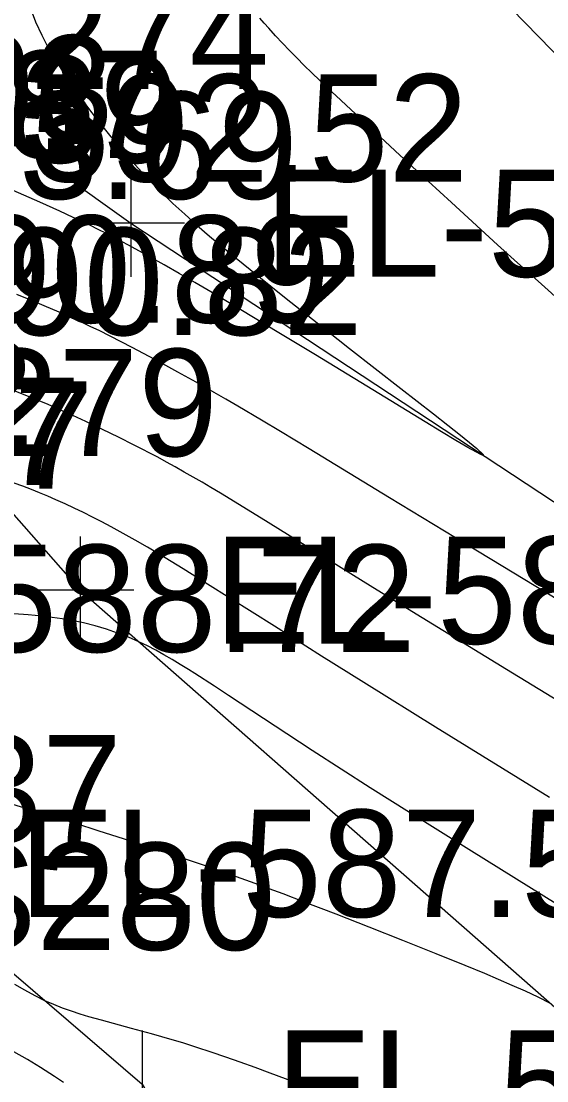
# Model space of a CAD drawing. Extents: x 1729869 to 1735532, y 648588 to 653771.
# Drawn here: x 1730458.33 to 1730477.95, y 652612.99 to 652652.51 of the extents above; entities that cross this region are included whole.
import ezdxf

# ---------------------------------------------------------------- set-up
doc = ezdxf.new("R2010")
doc.units = 0
for name, color, linetype in [('SURVEY - CONTOURS - Index with Text', 7, 'Continuous'), ('SURVEY - CONTOURS - Intermediate with optional Text', 7, 'Continuous'), ('SURVEY - DTM - Breaklines', 7, 'Continuous'), ('SURVEY - DTM - Breaklines - Points - Elevations', 7, 'Continuous'), ('SURVEY - DTM - Breaklines - Points - Locators', 7, 'Continuous'), ('SURVEY - DTM - Breaklines - Points - Numbers', 7, 'Continuous'), ('SURVEY - ROADSIDE BARRIERS - Points - Elevations', 7, 'Continuous'), ('SURVEY - TRANSPORTATION - Features - Points - Elevations', 7, 'Continuous'), ('SURVEY - UTILITIES - Cable (Underground) - Points - Elevations', 7, 'Continuous')]:
    doc.layers.add(name, color=color, linetype=linetype)

msp = doc.modelspace()

# ---------------------------------------------------------------- linework, layer by layer
at = {"layer": 'SURVEY - CONTOURS - Index with Text'}
msp.add_lwpolyline([(1730478.051, 652623.555), (1730473.798, 652626.182), (1730471.123, 652627.843), (1730469.542, 652628.83), (1730467.779, 652629.94), (1730465.287, 652631.513), (1730464.379, 652632.079), (1730463.929, 652632.356), (1730463.484, 652632.626), (1730463.046, 652632.887), (1730462.588, 652633.153), (1730462.138, 652633.408), (1730461.693, 652633.651), (1730461.344, 652633.836), (1730460.997, 652634.013), (1730460.652, 652634.185), (1730460.308, 652634.351), (1730459.966, 652634.51), (1730459.626, 652634.664), (1730459.322, 652634.797), (1730459.018, 652634.925), (1730458.711, 652635.048), (1730458.391, 652635.17), (1730458.064, 652635.285)], dxfattribs=at)
at = {"layer": 'SURVEY - CONTOURS - Intermediate with optional Text'}
for points in [[(1730478.642, 652650.908), (1730475.624, 652654.02)], [(1730458.663, 652653.021), (1730458.867, 652652.494), (1730459.1, 652651.988), (1730459.355, 652651.501), (1730459.63, 652651.028), (1730459.947, 652650.525), (1730460.279, 652650.034), (1730460.621, 652649.556), (1730460.971, 652649.091), (1730461.326, 652648.641), (1730461.681, 652648.205), (1730461.938, 652647.898), (1730462.194, 652647.597), (1730462.452, 652647.303), (1730462.712, 652647.015), (1730462.975, 652646.731), (1730463.243, 652646.452), (1730463.488, 652646.204), (1730463.738, 652645.958), (1730463.996, 652645.713), (1730464.433, 652645.311), (1730464.889, 652644.907), (1730465.363, 652644.501), (1730465.852, 652644.09), (1730466.356, 652643.676), (1730467.133, 652643.046), (1730468.224, 652642.174), (1730469.381, 652641.257), (1730470.586, 652640.31), (1730472.505, 652638.812), (1730473.715, 652637.868), (1730474.254, 652637.445), (1730474.726, 652637.07), (1730475.193, 652636.69), (1730475.337, 652636.569), (1730475.426, 652636.492), (1730475.495, 652636.428), (1730475.543, 652636.379), (1730475.57, 652636.345), (1730475.573, 652636.328), (1730475.551, 652636.327), (1730475.505, 652636.343), (1730475.437, 652636.375), (1730475.347, 652636.421), (1730475.108, 652636.553), (1730474.998, 652636.616), (1730474.554, 652636.875), (1730474.018, 652637.196), (1730473.409, 652637.565), (1730471.227, 652638.899), (1730469.318, 652640.064), (1730467.949, 652640.894), (1730466.53, 652641.748), (1730465.409, 652642.415), (1730464.812, 652642.766), (1730464.232, 652643.103), (1730463.67, 652643.425), (1730463.128, 652643.73), (1730462.476, 652644.088), (1730461.961, 652644.36), (1730461.516, 652644.589), (1730461.201, 652644.746), (1730460.889, 652644.899), (1730460.577, 652645.049), (1730460.265, 652645.196), (1730459.769, 652645.426), (1730459.022, 652645.764), (1730457.837, 652646.291)], [(1730479.772, 652640.881), (1730477.75, 652642.698), (1730476.729, 652643.615), (1730476.111, 652644.176), (1730474.392, 652645.752), (1730473.078, 652646.948), (1730472.46, 652647.517), (1730470.082, 652649.726), (1730469.775, 652650.014), (1730469.472, 652650.302), (1730469.173, 652650.59), (1730468.891, 652650.867), (1730468.615, 652651.144), (1730468.344, 652651.421), (1730468.079, 652651.698), (1730467.821, 652651.974), (1730467.57, 652652.249), (1730467.4, 652652.44), (1730467.233, 652652.631)], [(1730478.837, 652630.637), (1730474.543, 652633.236), (1730472.076, 652634.736), (1730469.073, 652636.564), (1730468.006, 652637.209), (1730467.298, 652637.633), (1730466.411, 652638.156), (1730465.968, 652638.414), (1730465.527, 652638.668), (1730464.861, 652639.046), (1730464.182, 652639.424), (1730463.73, 652639.672), (1730463.313, 652639.898), (1730462.895, 652640.122), (1730462.477, 652640.342), (1730462.061, 652640.558), (1730461.647, 652640.768), (1730461.236, 652640.97), (1730460.934, 652641.115), (1730460.635, 652641.256), (1730460.336, 652641.392), (1730460.039, 652641.526), (1730459.742, 652641.657), (1730459.192, 652641.893), (1730458.684, 652642.106), (1730458.169, 652642.316)], [(1730481.516, 652625.234), (1730476.446, 652628.328), (1730473.296, 652630.258), (1730471.45, 652631.394), (1730467.55, 652633.812), (1730466.476, 652634.474), (1730465.766, 652634.904), (1730465.413, 652635.115), (1730465.079, 652635.312), (1730464.746, 652635.507), (1730464.414, 652635.697), (1730464.083, 652635.884), (1730463.753, 652636.066), (1730463.424, 652636.245), (1730463.134, 652636.4), (1730462.843, 652636.551), (1730462.551, 652636.701), (1730461.965, 652636.995), (1730461.364, 652637.288), (1730461.055, 652637.436), (1730460.743, 652637.582), (1730460.425, 652637.729), (1730460.102, 652637.875), (1730459.774, 652638.02), (1730459.333, 652638.209), (1730458.881, 652638.398), (1730458.418, 652638.586), (1730457.945, 652638.774)], [(1730479.417, 652618.886), (1730475.131, 652621.551), (1730472.817, 652622.997), (1730471.352, 652623.92), (1730470.274, 652624.607), (1730469.196, 652625.302), (1730468.239, 652625.927), (1730466.066, 652627.362), (1730465.546, 652627.703), (1730464.806, 652628.181), (1730464.574, 652628.328), (1730464.265, 652628.521), (1730463.96, 652628.706), (1730463.656, 652628.882), (1730463.35, 652629.05), (1730463.042, 652629.21), (1730462.727, 652629.36), (1730462.332, 652629.531), (1730461.927, 652629.688), (1730461.511, 652629.829), (1730461.086, 652629.955), (1730460.654, 652630.065), (1730460.215, 652630.158), (1730460.035, 652630.192), (1730459.854, 652630.222), (1730459.672, 652630.25), (1730459.489, 652630.275), (1730459.304, 652630.299), (1730459.118, 652630.319), (1730458.595, 652630.367), (1730458.06, 652630.402)], [(1730478.082, 652615.874), (1730477.627, 652616.1), (1730477.151, 652616.324), (1730476.657, 652616.546), (1730476.15, 652616.766), (1730475.632, 652616.985), (1730474.895, 652617.288), (1730473.819, 652617.723), (1730472.575, 652618.22), (1730471.323, 652618.715), (1730470.091, 652619.196), (1730468.867, 652619.666), (1730468.103, 652619.955), (1730467.581, 652620.15), (1730467.061, 652620.343), (1730466.541, 652620.533), (1730466.023, 652620.72), (1730465.507, 652620.902), (1730465.097, 652621.043), (1730464.28, 652621.319), (1730463.463, 652621.589), (1730462.154, 652622.014), (1730461.246, 652622.304), (1730460.329, 652622.591), (1730459.293, 652622.908), (1730457.738, 652623.378)], [(1730468.772, 652612.838), (1730468.198, 652613.056), (1730467.627, 652613.27), (1730467.063, 652613.477), (1730466.509, 652613.677), (1730465.969, 652613.867), (1730465.418, 652614.055), (1730464.882, 652614.231), (1730464.36, 652614.396), (1730463.965, 652614.515), (1730463.576, 652614.629), (1730463.192, 652614.737), (1730462.441, 652614.943), (1730461.328, 652615.242), (1730460.856, 652615.376), (1730460.531, 652615.475), (1730460.205, 652615.581), (1730459.877, 652615.699), (1730459.548, 652615.829), (1730459.218, 652615.975), (1730458.846, 652616.159), (1730458.471, 652616.363), (1730458.093, 652616.584)], [(1730459.913, 652612.928), (1730459.575, 652613.15), (1730459.23, 652613.368), (1730459.055, 652613.476), (1730458.56, 652613.775), (1730458.053, 652614.071)]]:
    msp.add_lwpolyline(points, dxfattribs=at)
at = {"layer": 'SURVEY - DTM - Breaklines'}
for points in [[(1730441.393, 652642.803), (1730443.373, 652630.982), (1730453.252, 652621.097), (1730462.84, 652612.866), (1730470.362, 652599.998), (1730480.732, 652594.755), (1730532.127, 652571.293), (1730546.64, 652560.001), (1730566.441, 652548.905), (1730603.456, 652529.492), (1730615.327, 652524.96), (1730625.391, 652526.978), (1730642.944, 652518.809), (1730669.4, 652502.967), (1730704.75, 652484.698), (1730707.44, 652490.134), (1730690.003, 652527.227), (1730647.835, 652566.827), (1730612.187, 652598.727), (1730586.615, 652631.581), (1730568.094, 652657.759), (1730545.903, 652690.538), (1730525.357, 652726.957), (1730505.615, 652783.359)], [(1730477.257, 652760.707), (1730463.172, 652721.081), (1730453.104, 652687.987), (1730444.301, 652657.931), (1730462.428, 652644.981), (1730498.011, 652621.557), (1730528.157, 652597.558), (1730544.609, 652587.069)], [(1730445.332, 652648.533), (1730460.531, 652631.289), (1730488.171, 652607.013), (1730536.882, 652577.726)]]:
    msp.add_lwpolyline(points, dxfattribs=at)
at = {"layer": 'SURVEY - DTM - Breaklines - Points - Locators'}
for p, q in [((1730462.428, 652646.981), (1730462.428, 652642.981)), ((1730464.428, 652644.981), (1730460.428, 652644.981)), ((1730460.531, 652633.289), (1730460.531, 652629.289)), ((1730462.531, 652631.289), (1730458.531, 652631.289)), ((1730462.84, 652614.866), (1730462.84, 652610.866))]:
    msp.add_line(p, q, dxfattribs=at)

# ---------------------------------------------------------------- texts
at = {"layer": 'SURVEY - DTM - Breaklines - Points - Elevations'}
for s, p in [('EL-593.39', (1730439.552, 652647.234)), ('EL-592.52', (1730450.332, 652646.533)), ('EL-593.22', (1730467.428, 652642.981)), ('EL-590.82', (1730446.393, 652640.803)), ('EL-592.67', (1730436.343, 652635.08)), ('EL-589.14', (1730465.531, 652629.289)), ('EL-588.72', (1730448.373, 652628.982)), ('EL-587.53', (1730458.252, 652619.097)), ('EL-586.68', (1730467.84, 652610.866))]:
    msp.add_text(s, height=4, dxfattribs=at).set_placement(p)
at = {"layer": 'SURVEY - DTM - Breaklines - Points - Numbers'}
for s, p in [('S274', (1730455.092, 652649.981)), ('S279', (1730453.179, 652636.289)), ('S280', (1730455.331, 652617.866))]:
    msp.add_text(s, height=4, dxfattribs=at).set_placement(p)
at = {"layer": 'SURVEY - ROADSIDE BARRIERS - Points - Elevations'}
for s, p in [('EL-593.69', (1730443.97, 652645.884)), ('EL-592.37', (1730437.401, 652621.881))]:
    msp.add_text(s, height=4, dxfattribs=at).set_placement(p)
at = {"layer": 'SURVEY - TRANSPORTATION - Features - Points - Elevations'}
for s, p in [('EL-593.03', (1730437.089, 652647.986)), ('EL-592.87', (1730438.976, 652647.41)), ('EL-592.32', (1730434.117, 652636.626)), ('EL-592.17', (1730435.874, 652635.21))]:
    msp.add_text(s, height=4, dxfattribs=at).set_placement(p)
at = {"layer": 'SURVEY - UTILITIES - Cable (Underground) - Points - Elevations'}
msp.add_text('EL-590.89', height=4, dxfattribs=at).set_placement((1730445.177, 652641.267))

doc.saveas('drawing.dxf')
